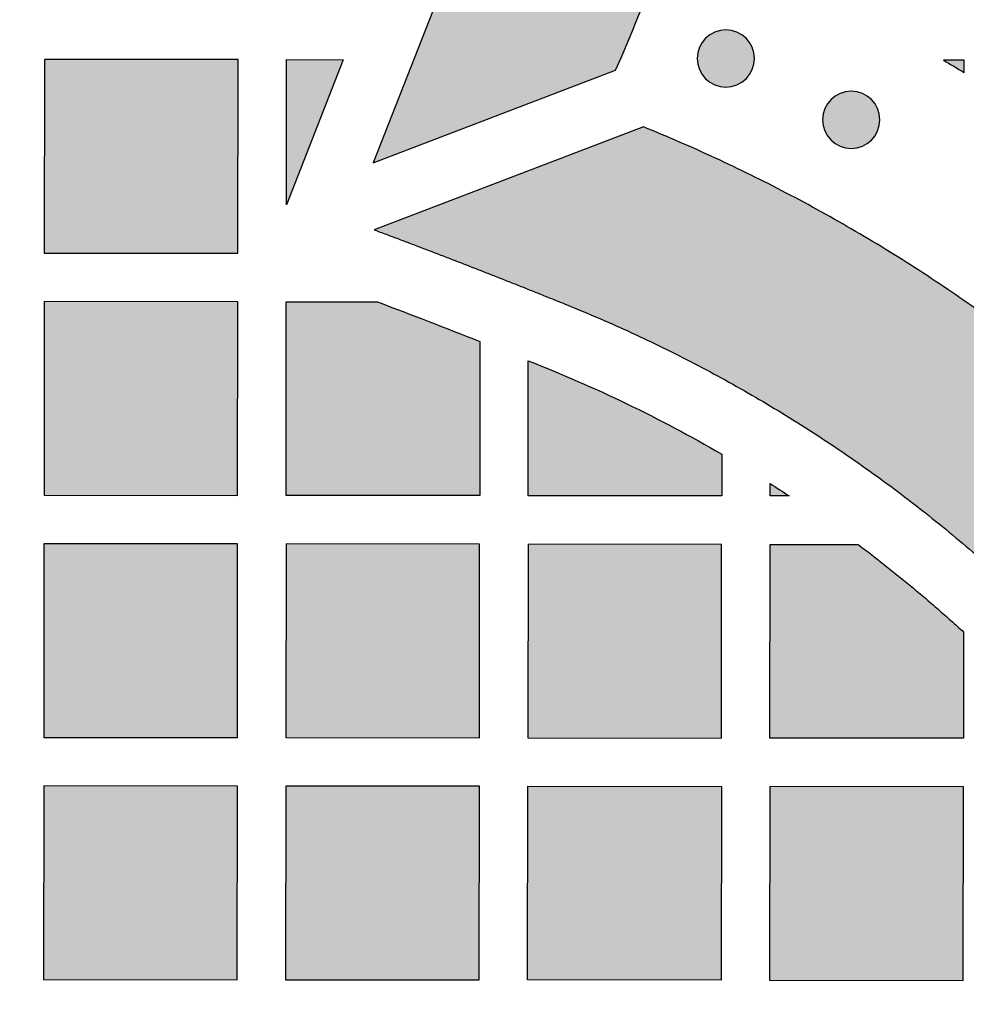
# Model space of a CAD drawing. Header units: millimetres. Extents: x -3873 to -97, y 912 to 4165.
# Tile 628 of 656: x -208 to -149, y 3934 to 3995. Entities that reach past the tile are written whole.
import ezdxf

# ---------------------------------------------------------------- set-up
doc = ezdxf.new("R2010")
doc.units = ezdxf.units.MM
doc.layers.add('pattern', color=7, linetype='Continuous', true_color=0x000000)

msp = doc.modelspace()

# ---------------------------------------------------------------- hatches: boundary and pattern name
at = {"layer": 'pattern'}
for points in [[(-270.005, 4090.501), (-275.773, 4075.482), (-261.541, 4081.034), (-259.032, 4081.967), (-256.485, 4082.82), (-253.903, 4083.593), (-251.289, 4084.283), (-248.649, 4084.888), (-245.987, 4085.407), (-243.306, 4085.839), (-240.61, 4086.183), (-237.905, 4086.438), (-235.194, 4086.604), (-232.482, 4086.681), (-229.774, 4086.668), (-227.073, 4086.568), (-224.384, 4086.379), (-221.712, 4086.105), (-219.059, 4085.744), (-218.065, 4085.583), (-217.072, 4085.402), (-216.079, 4085.201), (-215.088, 4084.979), (-214.1, 4084.738), (-213.114, 4084.476), (-212.131, 4084.195), (-211.153, 4083.893), (-210.179, 4083.572), (-209.21, 4083.23), (-208.248, 4082.869), (-207.292, 4082.489), (-206.342, 4082.089), (-205.401, 4081.67), (-204.467, 4081.232), (-203.543, 4080.775), (-202.627, 4080.3), (-201.722, 4079.807), (-200.827, 4079.296), (-199.943, 4078.768), (-199.07, 4078.222), (-198.209, 4077.66), (-197.361, 4077.081), (-196.526, 4076.486), (-195.704, 4075.876), (-194.895, 4075.251), (-194.101, 4074.611), (-193.321, 4073.957), (-192.556, 4073.289), (-191.806, 4072.608), (-191.072, 4071.914), (-190.354, 4071.209), (-189.65, 4070.489), (-188.957, 4069.754), (-188.278, 4069.003), (-187.612, 4068.236), (-186.959, 4067.455), (-186.321, 4066.66), (-185.697, 4065.85), (-185.088, 4065.027), (-184.495, 4064.19), (-183.918, 4063.341), (-183.357, 4062.479), (-182.813, 4061.605), (-182.287, 4060.72), (-181.777, 4059.824), (-181.286, 4058.918), (-180.813, 4058.002), (-180.358, 4057.076), (-179.922, 4056.142), (-179.504, 4055.2), (-179.106, 4054.25), (-178.728, 4053.293), (-178.368, 4052.329), (-178.029, 4051.36), (-177.709, 4050.386), (-177.41, 4049.407), (-177.13, 4048.424), (-176.87, 4047.437), (-176.631, 4046.448), (-176.411, 4045.457), (-176.212, 4044.464), (-176.032, 4043.47), (-175.873, 4042.476), (-175.518, 4039.823), (-175.248, 4037.149), (-175.065, 4034.46), (-174.969, 4031.759), (-174.962, 4029.051), (-175.044, 4026.339), (-175.215, 4023.629), (-175.475, 4020.924), (-175.824, 4018.229), (-176.261, 4015.549), (-176.786, 4012.887), (-177.396, 4010.248), (-178.091, 4007.637), (-178.868, 4005.056), (-179.727, 4002.51), (-180.664, 4000.003), (-186.243, 3985.781), (-171.213, 3991.521), (-170.546, 3993.047), (-169.905, 3994.588), (-169.289, 3996.144), (-168.7, 3997.714), (-168.138, 3999.296), (-167.603, 4000.892), (-167.095, 4002.499), (-166.616, 4004.117), (-166.165, 4005.746), (-165.743, 4007.384), (-165.349, 4009.031), (-164.985, 4010.687), (-164.651, 4012.349), (-164.346, 4014.019), (-164.071, 4015.693), (-163.826, 4017.373), (-163.611, 4019.057), (-163.427, 4020.744), (-163.273, 4022.434), (-163.149, 4024.126), (-163.055, 4025.818), (-162.992, 4027.51), (-162.96, 4029.202), (-162.957, 4030.892), (-162.985, 4032.579), (-163.042, 4034.264), (-163.13, 4035.944), (-163.247, 4037.62), (-163.393, 4039.29), (-163.569, 4040.954), (-163.773, 4042.611), (-164.006, 4044.26), (-164.203, 4045.486), (-164.424, 4046.711), (-164.67, 4047.935), (-164.941, 4049.158), (-165.236, 4050.377), (-165.556, 4051.593), (-165.901, 4052.805), (-166.27, 4054.012), (-166.665, 4055.214), (-167.083, 4056.409), (-167.526, 4057.596), (-167.993, 4058.776), (-168.484, 4059.948), (-168.998, 4061.11), (-169.536, 4062.261), (-170.097, 4063.402), (-170.68, 4064.532), (-171.286, 4065.65), (-171.914, 4066.754), (-172.564, 4067.846), (-173.234, 4068.923), (-173.925, 4069.985), (-174.637, 4071.033), (-175.368, 4072.064), (-176.119, 4073.079), (-176.888, 4074.077), (-177.675, 4075.058), (-178.479, 4076.021), (-179.301, 4076.966), (-180.139, 4077.892), (-180.992, 4078.799), (-181.861, 4079.686), (-182.746, 4080.556), (-183.651, 4081.411), (-184.576, 4082.251), (-185.519, 4083.074), (-186.48, 4083.88), (-187.46, 4084.669), (-188.456, 4085.44), (-189.47, 4086.193), (-190.5, 4086.926), (-191.546, 4087.639), (-192.607, 4088.333), (-193.683, 4089.006), (-194.773, 4089.657), (-195.877, 4090.287), (-196.993, 4090.895), (-198.122, 4091.481), (-199.262, 4092.044), (-200.412, 4092.584), (-201.573, 4093.101), (-202.744, 4093.594), (-203.923, 4094.063), (-205.11, 4094.508), (-206.304, 4094.929), (-207.504, 4095.325), (-208.711, 4095.697), (-209.922, 4096.044), (-211.138, 4096.366), (-212.357, 4096.664), (-213.578, 4096.937), (-214.802, 4097.185), (-216.027, 4097.409), (-217.253, 4097.608), (-218.901, 4097.844), (-220.558, 4098.052), (-222.221, 4098.23), (-223.891, 4098.38), (-225.567, 4098.5), (-227.247, 4098.591), (-228.931, 4098.652), (-230.619, 4098.682), (-232.309, 4098.683), (-234, 4098.654), (-235.693, 4098.594), (-237.385, 4098.503), (-239.077, 4098.383), (-240.767, 4098.232), (-242.454, 4098.051), (-244.139, 4097.839), (-245.819, 4097.597), (-247.494, 4097.326), (-249.164, 4097.024), (-250.827, 4096.693), (-252.483, 4096.332), (-254.131, 4095.942), (-255.771, 4095.522), (-257.4, 4095.075), (-259.019, 4094.598), (-260.627, 4094.094), (-262.224, 4093.562), (-263.808, 4093.003), (-265.378, 4092.417), (-266.935, 4091.804), (-268.478, 4091.165)], [(-165.631, 3993.508), (-165.603, 3993.535), (-165.574, 3993.562), (-165.544, 3993.589), (-165.513, 3993.615), (-165.481, 3993.641), (-165.449, 3993.666), (-165.416, 3993.691), (-165.382, 3993.715), (-165.347, 3993.738), (-165.311, 3993.761), (-165.274, 3993.783), (-165.237, 3993.804), (-165.199, 3993.825), (-165.16, 3993.844), (-165.121, 3993.863), (-165.081, 3993.881), (-165.04, 3993.898), (-164.999, 3993.914), (-164.957, 3993.929), (-164.914, 3993.943), (-164.871, 3993.956), (-164.828, 3993.968), (-164.784, 3993.979), (-164.739, 3993.989), (-164.695, 3993.998), (-164.65, 3994.005), (-164.605, 3994.012), (-164.559, 3994.017), (-164.513, 3994.021), (-164.468, 3994.024), (-164.422, 3994.026), (-164.376, 3994.026), (-164.33, 3994.026), (-164.284, 3994.024), (-164.238, 3994.021), (-164.193, 3994.017), (-164.147, 3994.011), (-164.102, 3994.005), (-164.057, 3993.997), (-164.012, 3993.988), (-163.968, 3993.978), (-163.924, 3993.967), (-163.881, 3993.955), (-163.838, 3993.942), (-163.795, 3993.928), (-163.753, 3993.913), (-163.712, 3993.897), (-163.671, 3993.88), (-163.631, 3993.862), (-163.592, 3993.843), (-163.553, 3993.823), (-163.515, 3993.803), (-163.478, 3993.781), (-163.441, 3993.759), (-163.406, 3993.736), (-163.371, 3993.713), (-163.337, 3993.689), (-163.303, 3993.664), (-163.271, 3993.639), (-163.239, 3993.613), (-163.209, 3993.587), (-163.179, 3993.56), (-163.15, 3993.533), (-163.122, 3993.505), (-163.094, 3993.477), (-163.067, 3993.448), (-163.04, 3993.418), (-163.014, 3993.387), (-162.988, 3993.356), (-162.963, 3993.323), (-162.939, 3993.29), (-162.915, 3993.256), (-162.891, 3993.221), (-162.869, 3993.185), (-162.847, 3993.149), (-162.825, 3993.111), (-162.805, 3993.073), (-162.785, 3993.035), (-162.766, 3992.995), (-162.749, 3992.955), (-162.732, 3992.914), (-162.715, 3992.873), (-162.7, 3992.831), (-162.686, 3992.789), (-162.673, 3992.746), (-162.661, 3992.702), (-162.65, 3992.658), (-162.641, 3992.614), (-162.632, 3992.569), (-162.624, 3992.524), (-162.618, 3992.479), (-162.613, 3992.434), (-162.608, 3992.388), (-162.606, 3992.342), (-162.604, 3992.296), (-162.603, 3992.25), (-162.604, 3992.204), (-162.606, 3992.158), (-162.609, 3992.113), (-162.613, 3992.067), (-162.618, 3992.022), (-162.625, 3991.976), (-162.632, 3991.931), (-162.641, 3991.887), (-162.651, 3991.842), (-162.662, 3991.799), (-162.674, 3991.755), (-162.687, 3991.712), (-162.702, 3991.67), (-162.717, 3991.628), (-162.733, 3991.586), (-162.75, 3991.546), (-162.768, 3991.506), (-162.787, 3991.466), (-162.806, 3991.428), (-162.827, 3991.39), (-162.848, 3991.352), (-162.87, 3991.316), (-162.893, 3991.28), (-162.917, 3991.245), (-162.941, 3991.211), (-162.965, 3991.178), (-162.991, 3991.145), (-163.016, 3991.114), (-163.043, 3991.083), (-163.069, 3991.053), (-163.097, 3991.024), (-163.124, 3990.996), (-163.152, 3990.969), (-163.181, 3990.942), (-163.211, 3990.915), (-163.242, 3990.889), (-163.274, 3990.863), (-163.306, 3990.838), (-163.339, 3990.813), (-163.374, 3990.789), (-163.409, 3990.766), (-163.444, 3990.743), (-163.481, 3990.721), (-163.518, 3990.7), (-163.556, 3990.679), (-163.595, 3990.66), (-163.634, 3990.641), (-163.674, 3990.623), (-163.715, 3990.606), (-163.757, 3990.59), (-163.798, 3990.575), (-163.841, 3990.561), (-163.884, 3990.548), (-163.927, 3990.536), (-163.971, 3990.525), (-164.016, 3990.515), (-164.06, 3990.506), (-164.105, 3990.499), (-164.151, 3990.492), (-164.196, 3990.487), (-164.242, 3990.483), (-164.287, 3990.48), (-164.333, 3990.478), (-164.379, 3990.478), (-164.425, 3990.478), (-164.471, 3990.48), (-164.517, 3990.483), (-164.562, 3990.487), (-164.608, 3990.493), (-164.653, 3990.499), (-164.698, 3990.507), (-164.743, 3990.516), (-164.787, 3990.526), (-164.831, 3990.537), (-164.874, 3990.549), (-164.917, 3990.562), (-164.96, 3990.576), (-165.002, 3990.591), (-165.043, 3990.607), (-165.084, 3990.624), (-165.124, 3990.642), (-165.163, 3990.661), (-165.202, 3990.681), (-165.24, 3990.701), (-165.277, 3990.723), (-165.314, 3990.745), (-165.349, 3990.768), (-165.384, 3990.791), (-165.418, 3990.815), (-165.452, 3990.84), (-165.484, 3990.865), (-165.516, 3990.891), (-165.546, 3990.917), (-165.576, 3990.944), (-165.605, 3990.971), (-165.633, 3990.999), (-165.661, 3991.027), (-165.688, 3991.056), (-165.715, 3991.086), (-165.741, 3991.116), (-165.767, 3991.148), (-165.792, 3991.181), (-165.816, 3991.214), (-165.84, 3991.248), (-165.864, 3991.283), (-165.887, 3991.319), (-165.909, 3991.355), (-165.93, 3991.392), (-165.95, 3991.43), (-165.97, 3991.469), (-165.989, 3991.509), (-166.007, 3991.549), (-166.024, 3991.59), (-166.04, 3991.631), (-166.055, 3991.673), (-166.069, 3991.715), (-166.082, 3991.758), (-166.094, 3991.802), (-166.105, 3991.846), (-166.115, 3991.89), (-166.123, 3991.935), (-166.131, 3991.98), (-166.137, 3992.025), (-166.143, 3992.07), (-166.147, 3992.116), (-166.15, 3992.162), (-166.151, 3992.208), (-166.152, 3992.254), (-166.151, 3992.3), (-166.149, 3992.345), (-166.146, 3992.391), (-166.142, 3992.437), (-166.137, 3992.482), (-166.13, 3992.528), (-166.123, 3992.573), (-166.114, 3992.617), (-166.104, 3992.661), (-166.093, 3992.705), (-166.081, 3992.749), (-166.068, 3992.792), (-166.054, 3992.834), (-166.038, 3992.876), (-166.022, 3992.918), (-166.005, 3992.958), (-165.987, 3992.998), (-165.968, 3993.038), (-165.949, 3993.076), (-165.928, 3993.114), (-165.907, 3993.152), (-165.885, 3993.188), (-165.862, 3993.224), (-165.839, 3993.259), (-165.814, 3993.293), (-165.79, 3993.326), (-165.765, 3993.358), (-165.739, 3993.39), (-165.712, 3993.421), (-165.686, 3993.451), (-165.659, 3993.48)], [(-206.607, 3992.193), (-206.618, 3980.193), (-194.618, 3980.182), (-194.607, 3992.182)], [(-188.086, 3992.175), (-191.615, 3983.179), (-191.607, 3992.179)], [(-150.893, 3992.14), (-149.608, 3991.388), (-149.607, 3992.139)], [(-157.856, 3989.71), (-157.828, 3989.738), (-157.798, 3989.765), (-157.769, 3989.791), (-157.738, 3989.818), (-157.706, 3989.843), (-157.674, 3989.869), (-157.64, 3989.893), (-157.606, 3989.917), (-157.571, 3989.941), (-157.536, 3989.963), (-157.499, 3989.985), (-157.462, 3990.007), (-157.424, 3990.027), (-157.385, 3990.047), (-157.346, 3990.065), (-157.305, 3990.083), (-157.265, 3990.1), (-157.223, 3990.116), (-157.181, 3990.131), (-157.139, 3990.146), (-157.096, 3990.159), (-157.052, 3990.171), (-157.009, 3990.182), (-156.964, 3990.191), (-156.92, 3990.2), (-156.875, 3990.208), (-156.829, 3990.214), (-156.784, 3990.219), (-156.738, 3990.223), (-156.692, 3990.226), (-156.647, 3990.228), (-156.601, 3990.229), (-156.555, 3990.228), (-156.509, 3990.226), (-156.463, 3990.223), (-156.417, 3990.219), (-156.372, 3990.214), (-156.327, 3990.207), (-156.282, 3990.199), (-156.237, 3990.191), (-156.193, 3990.181), (-156.149, 3990.17), (-156.105, 3990.158), (-156.062, 3990.145), (-156.02, 3990.13), (-155.978, 3990.115), (-155.937, 3990.099), (-155.896, 3990.082), (-155.856, 3990.064), (-155.817, 3990.045), (-155.778, 3990.025), (-155.74, 3990.005), (-155.703, 3989.984), (-155.666, 3989.962), (-155.63, 3989.939), (-155.596, 3989.915), (-155.561, 3989.891), (-155.528, 3989.867), (-155.496, 3989.841), (-155.464, 3989.816), (-155.433, 3989.789), (-155.404, 3989.763), (-155.375, 3989.735), (-155.346, 3989.708), (-155.319, 3989.68), (-155.292, 3989.651), (-155.265, 3989.621), (-155.239, 3989.59), (-155.213, 3989.558), (-155.188, 3989.526), (-155.163, 3989.492), (-155.139, 3989.458), (-155.116, 3989.423), (-155.093, 3989.388), (-155.071, 3989.351), (-155.05, 3989.314), (-155.03, 3989.276), (-155.01, 3989.237), (-154.991, 3989.198), (-154.973, 3989.158), (-154.956, 3989.117), (-154.94, 3989.075), (-154.925, 3989.033), (-154.911, 3988.991), (-154.898, 3988.948), (-154.886, 3988.904), (-154.875, 3988.861), (-154.865, 3988.816), (-154.857, 3988.772), (-154.849, 3988.727), (-154.843, 3988.681), (-154.837, 3988.636), (-154.833, 3988.59), (-154.83, 3988.544), (-154.829, 3988.499), (-154.828, 3988.453), (-154.829, 3988.407), (-154.83, 3988.361), (-154.833, 3988.315), (-154.838, 3988.269), (-154.843, 3988.224), (-154.85, 3988.179), (-154.857, 3988.134), (-154.866, 3988.089), (-154.876, 3988.045), (-154.887, 3988.001), (-154.899, 3987.958), (-154.912, 3987.915), (-154.926, 3987.872), (-154.941, 3987.83), (-154.958, 3987.789), (-154.975, 3987.748), (-154.993, 3987.708), (-155.011, 3987.669), (-155.031, 3987.63), (-155.052, 3987.592), (-155.073, 3987.555), (-155.095, 3987.518), (-155.118, 3987.482), (-155.141, 3987.448), (-155.165, 3987.414), (-155.19, 3987.38), (-155.215, 3987.348), (-155.241, 3987.316), (-155.267, 3987.286), (-155.294, 3987.256), (-155.321, 3987.227), (-155.349, 3987.199), (-155.377, 3987.171), (-155.406, 3987.144), (-155.436, 3987.117), (-155.467, 3987.091), (-155.498, 3987.065), (-155.531, 3987.04), (-155.564, 3987.015), (-155.598, 3986.991), (-155.633, 3986.968), (-155.669, 3986.945), (-155.706, 3986.923), (-155.743, 3986.902), (-155.781, 3986.882), (-155.82, 3986.862), (-155.859, 3986.843), (-155.899, 3986.825), (-155.94, 3986.808), (-155.981, 3986.792), (-156.023, 3986.777), (-156.066, 3986.763), (-156.109, 3986.75), (-156.152, 3986.738), (-156.196, 3986.727), (-156.24, 3986.717), (-156.285, 3986.709), (-156.33, 3986.701), (-156.375, 3986.695), (-156.421, 3986.689), (-156.466, 3986.685), (-156.512, 3986.682), (-156.558, 3986.681), (-156.604, 3986.68), (-156.65, 3986.681), (-156.696, 3986.683), (-156.742, 3986.686), (-156.787, 3986.69), (-156.833, 3986.695), (-156.878, 3986.702), (-156.923, 3986.709), (-156.968, 3986.718), (-157.012, 3986.728), (-157.056, 3986.739), (-157.099, 3986.751), (-157.142, 3986.764), (-157.185, 3986.778), (-157.226, 3986.793), (-157.268, 3986.81), (-157.309, 3986.827), (-157.349, 3986.845), (-157.388, 3986.864), (-157.427, 3986.883), (-157.465, 3986.904), (-157.502, 3986.925), (-157.538, 3986.947), (-157.574, 3986.97), (-157.609, 3986.993), (-157.643, 3987.017), (-157.676, 3987.042), (-157.709, 3987.067), (-157.74, 3987.093), (-157.771, 3987.119), (-157.801, 3987.146), (-157.83, 3987.173), (-157.858, 3987.201), (-157.886, 3987.229), (-157.913, 3987.258), (-157.939, 3987.288), (-157.966, 3987.319), (-157.991, 3987.35), (-158.017, 3987.383), (-158.041, 3987.416), (-158.065, 3987.45), (-158.089, 3987.485), (-158.111, 3987.521), (-158.133, 3987.558), (-158.155, 3987.595), (-158.175, 3987.633), (-158.195, 3987.672), (-158.213, 3987.711), (-158.231, 3987.751), (-158.248, 3987.792), (-158.264, 3987.833), (-158.279, 3987.875), (-158.293, 3987.918), (-158.307, 3987.961), (-158.319, 3988.004), (-158.329, 3988.048), (-158.339, 3988.092), (-158.348, 3988.137), (-158.356, 3988.182), (-158.362, 3988.227), (-158.367, 3988.273), (-158.371, 3988.318), (-158.374, 3988.364), (-158.376, 3988.41), (-158.377, 3988.456), (-158.376, 3988.502), (-158.374, 3988.548), (-158.371, 3988.594), (-158.367, 3988.639), (-158.362, 3988.685), (-158.355, 3988.73), (-158.347, 3988.775), (-158.339, 3988.82), (-158.329, 3988.864), (-158.318, 3988.908), (-158.306, 3988.951), (-158.292, 3988.994), (-158.278, 3989.037), (-158.263, 3989.079), (-158.247, 3989.12), (-158.23, 3989.161), (-158.212, 3989.201), (-158.193, 3989.24), (-158.173, 3989.279), (-158.153, 3989.317), (-158.132, 3989.354), (-158.11, 3989.391), (-158.087, 3989.426), (-158.063, 3989.461), (-158.039, 3989.495), (-158.015, 3989.528), (-157.989, 3989.561), (-157.963, 3989.592), (-157.937, 3989.623), (-157.91, 3989.653), (-157.883, 3989.682)], [(-115.003, 3918.335), (-115.027, 3920.141), (-115.103, 3921.948), (-115.232, 3923.755), (-115.414, 3925.559), (-115.648, 3927.358), (-115.935, 3929.15), (-116.274, 3930.931), (-116.666, 3932.701), (-117.109, 3934.455), (-117.604, 3936.193), (-118.148, 3937.911), (-118.742, 3939.609), (-119.385, 3941.282), (-120.074, 3942.931), (-120.81, 3944.551), (-121.591, 3946.142), (-122.33, 3947.558), (-123.099, 3948.96), (-123.898, 3950.347), (-124.726, 3951.719), (-125.583, 3953.075), (-126.468, 3954.414), (-127.382, 3955.735), (-128.323, 3957.037), (-129.29, 3958.319), (-130.284, 3959.581), (-131.303, 3960.821), (-132.346, 3962.039), (-133.414, 3963.234), (-134.505, 3964.406), (-135.619, 3965.554), (-136.754, 3966.676), (-138.53, 3968.356), (-140.349, 3969.997), (-142.21, 3971.596), (-144.112, 3973.152), (-146.053, 3974.664), (-148.031, 3976.131), (-150.045, 3977.55), (-152.093, 3978.921), (-154.174, 3980.242), (-156.285, 3981.512), (-158.425, 3982.73), (-160.591, 3983.896), (-162.782, 3985.008), (-164.997, 3986.066), (-167.232, 3987.068), (-169.485, 3988.016), (-186.181, 3981.64), (-174.002, 3976.898), (-172.012, 3976.062), (-170.039, 3975.177), (-168.084, 3974.243), (-166.15, 3973.261), (-164.237, 3972.232), (-162.348, 3971.156), (-160.484, 3970.034), (-158.647, 3968.868), (-156.839, 3967.658), (-155.06, 3966.405), (-153.314, 3965.11), (-151.6, 3963.776), (-149.921, 3962.401), (-148.278, 3960.99), (-146.672, 3959.541), (-145.104, 3958.058), (-144.144, 3957.109), (-143.203, 3956.139), (-142.28, 3955.148), (-141.378, 3954.137), (-140.495, 3953.108), (-139.634, 3952.059), (-138.794, 3950.992), (-137.976, 3949.908), (-137.18, 3948.808), (-136.408, 3947.691), (-135.66, 3946.559), (-134.935, 3945.413), (-134.235, 3944.253), (-133.559, 3943.08), (-132.909, 3941.895), (-132.284, 3940.698), (-131.659, 3939.422), (-131.069, 3938.122), (-130.516, 3936.8), (-130.001, 3935.457), (-129.525, 3934.094), (-129.088, 3932.713), (-128.692, 3931.317), (-128.337, 3929.906), (-128.023, 3928.483), (-127.751, 3927.05), (-127.521, 3925.609), (-127.333, 3924.16), (-127.187, 3922.708), (-127.084, 3921.252), (-127.022, 3919.796), (-127.003, 3918.341), (-127.024, 3916.886), (-127.086, 3915.43), (-127.191, 3913.975), (-127.338, 3912.522), (-127.527, 3911.075), (-127.758, 3909.633), (-128.032, 3908.201), (-128.347, 3906.778), (-128.704, 3905.368), (-129.101, 3903.973), (-129.539, 3902.593), (-130.016, 3901.23), (-130.532, 3899.887), (-131.086, 3898.565), (-131.677, 3897.266), (-132.304, 3895.991), (-132.93, 3894.795), (-133.581, 3893.61), (-134.257, 3892.438), (-134.959, 3891.278), (-135.684, 3890.133), (-136.434, 3889.001), (-137.207, 3887.885), (-138.003, 3886.785), (-138.822, 3885.702), (-139.663, 3884.636), (-140.525, 3883.589), (-141.409, 3882.56), (-142.312, 3881.55), (-143.236, 3880.56), (-144.178, 3879.591), (-145.139, 3878.642), (-146.708, 3877.16), (-148.315, 3875.713), (-149.96, 3874.303), (-151.64, 3872.93), (-153.355, 3871.597), (-155.102, 3870.304), (-156.881, 3869.052), (-158.691, 3867.844), (-160.529, 3866.679), (-162.394, 3865.559), (-164.284, 3864.485), (-166.197, 3863.458), (-168.133, 3862.477), (-170.089, 3861.545), (-172.063, 3860.662), (-174.053, 3859.827), (-186.236, 3855.096), (-169.546, 3848.706), (-167.291, 3849.651), (-165.056, 3850.652), (-162.841, 3851.708), (-160.648, 3852.818), (-158.481, 3853.982), (-156.34, 3855.198), (-154.228, 3856.467), (-152.146, 3857.786), (-150.097, 3859.155), (-148.081, 3860.572), (-146.102, 3862.037), (-144.16, 3863.547), (-142.257, 3865.102), (-140.394, 3866.699), (-138.574, 3868.338), (-136.796, 3870.016), (-135.66, 3871.138), (-134.545, 3872.285), (-133.453, 3873.456), (-132.384, 3874.65), (-131.34, 3875.867), (-130.32, 3877.107), (-129.325, 3878.367), (-128.356, 3879.649), (-127.414, 3880.95), (-126.5, 3882.27), (-125.613, 3883.608), (-124.755, 3884.963), (-123.925, 3886.334), (-123.125, 3887.721), (-122.355, 3889.123), (-121.615, 3890.537), (-120.833, 3892.128), (-120.096, 3893.748), (-119.405, 3895.395), (-118.761, 3897.068), (-118.165, 3898.765), (-117.619, 3900.483), (-117.123, 3902.22), (-116.679, 3903.974), (-116.285, 3905.743), (-115.944, 3907.524), (-115.656, 3909.315), (-115.42, 3911.113), (-115.237, 3912.917), (-115.107, 3914.723), (-115.029, 3916.53)], [(-206.632, 3965.193), (-194.633, 3965.182), (-194.621, 3977.182), (-206.621, 3977.193)], [(-185.974, 3977.174), (-179.624, 3974.724), (-179.633, 3965.168), (-191.633, 3965.179), (-191.621, 3977.179)], [(-176.625, 3973.52), (-175.08, 3972.9), (-173.546, 3972.25), (-172.024, 3971.57), (-170.516, 3970.861), (-169.022, 3970.123), (-167.542, 3969.356), (-166.078, 3968.562), (-164.63, 3967.74), (-164.633, 3965.153), (-176.633, 3965.165)], [(-160.449, 3965.149), (-161.633, 3965.15), (-161.632, 3965.916)], [(-206.647, 3950.193), (-194.647, 3950.182), (-194.636, 3962.182), (-206.635, 3962.193)], [(-179.636, 3962.167), (-191.635, 3962.179), (-191.647, 3950.179), (-179.647, 3950.167)], [(-176.647, 3950.165), (-164.647, 3950.153), (-164.636, 3962.153), (-176.635, 3962.165)], [(-149.641, 3956.72), (-149.647, 3950.139), (-161.647, 3950.15), (-161.635, 3962.15), (-156.18, 3962.145), (-154.496, 3960.85), (-152.843, 3959.513), (-151.225, 3958.136)], [(-206.661, 3935.193), (-194.661, 3935.182), (-194.65, 3947.182), (-206.65, 3947.193)], [(-191.661, 3935.179), (-179.661, 3935.168), (-179.65, 3947.167), (-191.65, 3947.179)], [(-176.661, 3935.165), (-176.65, 3947.164), (-164.65, 3947.153), (-164.661, 3935.153)], [(-149.65, 3947.139), (-161.65, 3947.15), (-161.661, 3935.15), (-149.661, 3935.139)]]:
    msp.add_hatch(color=256, dxfattribs=at).paths.add_polyline_path(points, flags=0)

# ---------------------------------------------------------------- linework, layer by layer
for p, q in [((-169.485, 3988.016), (-186.181, 3981.64)), ((-161.647, 3950.15), (-161.635, 3962.15)), ((-161.635, 3962.15), (-156.18, 3962.145)), ((-149.647, 3950.139), (-161.647, 3950.15))]:
    msp.add_line(p, q, dxfattribs=at)
for points in [[(-180.664, 4000.003), (-186.243, 3985.781), (-171.213, 3991.521)], [(-149.608, 3991.388), (-149.607, 3992.139), (-150.893, 3992.14)], [(-179.624, 3974.724), (-179.633, 3965.168), (-191.633, 3965.179), (-191.621, 3977.179), (-185.974, 3977.174)], [(-164.63, 3967.74), (-164.633, 3965.153), (-176.633, 3965.165), (-176.625, 3973.52)], [(-160.449, 3965.149), (-161.633, 3965.15), (-161.632, 3965.916)]]:
    msp.add_lwpolyline(points, dxfattribs=at)
for points in [[(-206.607, 3992.193), (-206.618, 3980.193), (-194.618, 3980.182), (-194.607, 3992.182)], [(-188.086, 3992.175), (-191.615, 3983.179), (-191.607, 3992.179)], [(-206.632, 3965.193), (-194.633, 3965.182), (-194.621, 3977.182), (-206.621, 3977.193)], [(-206.647, 3950.193), (-194.647, 3950.182), (-194.636, 3962.182), (-206.635, 3962.193)], [(-179.636, 3962.167), (-191.635, 3962.179), (-191.647, 3950.179), (-179.647, 3950.167)], [(-176.647, 3950.165), (-164.647, 3950.153), (-164.636, 3962.153), (-176.635, 3962.165)], [(-206.661, 3935.193), (-194.661, 3935.182), (-194.65, 3947.182), (-206.65, 3947.193)], [(-191.661, 3935.179), (-179.661, 3935.168), (-179.65, 3947.167), (-191.65, 3947.179)], [(-176.661, 3935.165), (-176.65, 3947.164), (-164.65, 3947.153), (-164.661, 3935.153)], [(-149.65, 3947.139), (-161.65, 3947.15), (-161.661, 3935.15), (-149.661, 3935.139)]]:
    msp.add_lwpolyline(points, close=True, dxfattribs=at)
at = {"layer": 'pattern', "extrusion": (0, 0, -1)}
for centre in [(164.378, 3992.252), (156.602, 3988.454)]:
    msp.add_circle(centre, 1.774, dxfattribs=at)
at = {"layer": 'pattern'}
msp.add_arc((-257.606, 4030.188), 94.651, 335.88767, 8.54949, dxfattribs=at)
at = {"layer": 'pattern', "extrusion": (0, 0, -1)}
for centre, radius, start, end in [((208.058, 3892.961), 114.475, 119.95871, 120.70382), ((342.004, 3563.285), 442.322, 110.65575, 111.53747), ((208.058, 3892.961), 86.475, 111.3155, 120.14604), ((208.058, 3892.961), 86.475, 122.4715, 123.40557)]:
    msp.add_arc(centre, radius, start, end, dxfattribs=at)
at = {"layer": 'pattern'}
for points, weights, knots in [([(-115.003, 3918.335), (-114.989, 3933.175), (-121.591, 3946.142), (-127.461, 3957.673), (-136.754, 3966.676), (-151.048, 3980.524), (-169.485, 3988.016)], [1, 0.972296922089, 1, 0.986392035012, 1, 0.981658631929, 1], [703.584068, 703.584068, 703.584068, 732.143656, 732.143656, 757.786115, 757.786115, 797.099728, 797.099728, 797.099728]), ([(-186.181, 3981.64), (-180.057, 3979.358), (-174.002, 3976.898), (-157.724, 3970.284), (-145.104, 3958.058), (-137.247, 3950.446), (-132.284, 3940.698), (-126.993, 3930.304), (-127.003, 3918.341)], [1, 0.999892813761, 1, 0.98165863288, 1, 0.986392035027, 1, 0.972308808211, 1], [814.971447, 814.971447, 814.971447, 828.041191, 828.041191, 862.751092, 862.751092, 884.429708, 884.429708, 907.321994, 907.321994, 907.321994])]:
    msp.add_rational_spline(points, weights, degree=2, knots=knots, dxfattribs=at)
msp.add_rational_spline([(-156.18, 3962.145), (-152.777, 3959.593), (-149.641, 3956.72)], [1, 0.998792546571, 1], degree=2, dxfattribs=at)
msp.add_open_spline([(-149.641, 3956.72), (-149.644, 3953.42), (-149.647, 3950.139)], degree=2, dxfattribs=at)

doc.saveas('drawing.dxf')
